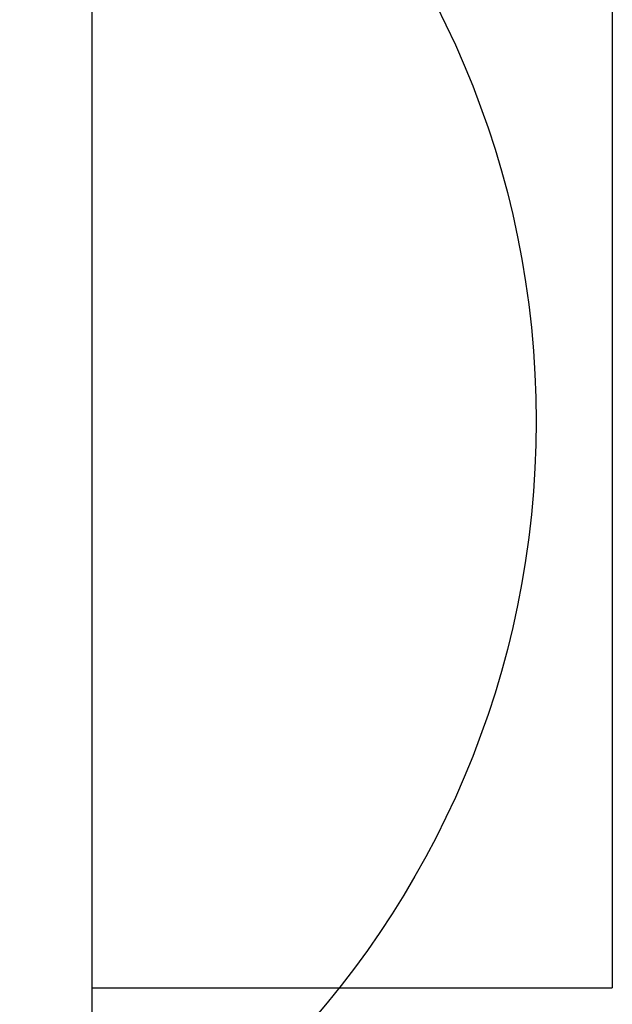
# Model space of a CAD drawing. Extents: x -7650383 to 4934791, y -114316 to 1826789.
# Tile 296 of 328: x 2146712 to 2146946, y 41923 to 42312. Entities that reach past the tile are written whole.
import ezdxf

# ---------------------------------------------------------------- set-up
doc = ezdxf.new("R2010")
doc.units = 0
doc.header["$LTSCALE"] = 800
doc.header["$MEASUREMENT"] = 0
doc.layers.add('KEY PLAN', color=251, linetype='CONTINUOUS')

# ---------------------------------------------------------------- blocks, each defined once
blk = doc.blocks.new('UTCOMBINE')
at = {"layer": 'KEY PLAN'}
for p, q in [((-718956.16, 45726.59, 0), (-718956.16, 46828.94, 0)), ((-718956.16, 45726.59, 0), (-718956.16, 46828.94, 0)), ((-718956.16, 45726.59, 0), (-718956.16, 46828.94, 0)), ((-718956.16, 45726.59, 0), (-718956.16, 46828.94, 0)), ((-718956.16, 46783.94, 0), (-719161.78, 46783.94, 0)), ((-719161.78, 45383.96, 0), (-719161.78, 46783.94, 0))]:
    blk.add_line(p, q, dxfattribs=at)
blk.add_circle((-718770.39, 46560.06, 0), 361.31, dxfattribs=at)

msp = doc.modelspace()

# ---------------------------------------------------------------- block references
at = {"layer": 'KEY PLAN', "rotation": 180}
msp.add_blockref('UTCOMBINE', (1427784.7, 88713.58, 0), dxfattribs=at)

doc.saveas('drawing.dxf')
